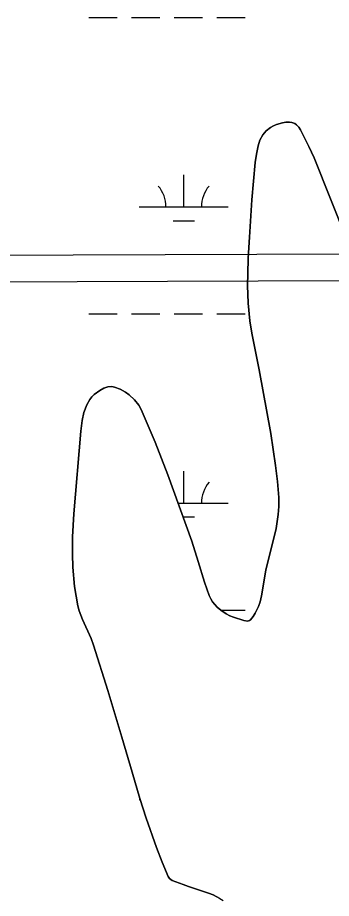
# Model space of a CAD drawing. Extents: x 3161564 to 3199464, y 849354 to 874788.
# Drawn here: x 3182992 to 3183345, y 868705 to 869694 of the extents above; entities that cross this region are included whole.
import ezdxf

# ---------------------------------------------------------------- set-up
doc = ezdxf.new("R2010")
doc.units = 0
for name, color, linetype in [('V-ROAD-CNTR', 7, 'Continuous'), ('V-SITE-VEGE', 7, 'Continuous'), ('V-TOPO-SHOR', 7, 'Continuous'), ('V-WETL-SWMP', 7, 'Continuous')]:
    doc.layers.add(name, color=color, linetype=linetype)

msp = doc.modelspace()

# ---------------------------------------------------------------- linework, layer by layer
at = {"layer": 'V-ROAD-CNTR'}
for points in [[(3185991.03, 869421.07), (3185947.59, 869424.61), (3185855.66, 869429.95), (3185788.49, 869428.07), (3185707.04, 869423.53), (3185089.3, 869427.19), (3184319.5, 869430.91), (3183678, 869422.44), (3183627.25, 869423.89), (3183545, 869423.81), (3183364.2, 869427.88), (3182640.56, 869425.46), (3182636.52, 869422.04), (3182600.6, 869417.23), (3182575.72, 869407.13), (3182536.59, 869371.03), (3182534.76, 869305.74), (3182535.11, 869253.96)], [(3185984.46, 869391.5), (3185945.5, 869394.68), (3185855.21, 869399.93), (3185789.75, 869398.1), (3185707.79, 869393.52), (3185089.14, 869397.19), (3184319.62, 869400.91), (3183677.76, 869392.43), (3183626.84, 869393.89), (3183544.67, 869393.81), (3183363.91, 869397.88), (3182651.6, 869395.5), (3182649.21, 869393.47), (3182608.36, 869388), (3182592.05, 869381.38), (3182566.22, 869357.55), (3182564.76, 869305.42), (3182565.11, 869253.94)]]:
    msp.add_lwpolyline(points, dxfattribs=at)
at = {"layer": 'V-SITE-VEGE'}
for points in [[(3183282.64, 869573.49), (3183279.29, 869572.09), (3183276, 869570.25), (3183271.22, 869566.58), (3183267.46, 869562.03), (3183264.16, 869555.91), (3183262.06, 869549.44), (3183260.24, 869540.13), (3183258.94, 869530.75), (3183255.08, 869488.84), (3183252.26, 869446.89), (3183251.06, 869423.49), (3183250.45, 869405.9), (3183250.31, 869392.71), (3183250.9, 869372.95), (3183252.75, 869353.27), (3183255, 869339.39), (3183263.48, 869298.08), (3183276.41, 869226.41), (3183281.78, 869190.54), (3183283.84, 869172.62), (3183285.36, 869154.71), (3183285.5, 869144.46), (3183284.82, 869135.5), (3183282.25, 869119.85), (3183270.63, 869072.94), (3183265.98, 869044.46), (3183264.25, 869037.5), (3183262.48, 869032.36), (3183258.81, 869024.83), (3183256.42, 869021.15), (3183253.59, 869017.54), (3183252.46, 869016.58), (3183250.13, 869015.95), (3183246.21, 869016.64), (3183234.26, 869020.24), (3183230.25, 869021.83), (3183226.33, 869023.96), (3183220.26, 869028.22), (3183216.13, 869031.73), (3183210.88, 869037.65), (3183208.79, 869040.96), (3183207.09, 869044.55), (3183201.7, 869059.76), (3183194.83, 869082.78), (3183187.61, 869105.65), (3183160.67, 869180.05), (3183146.26, 869216.99), (3183130.62, 869253.69), (3183128.06, 869258.28), (3183123.03, 869264.32), (3183116.97, 869269.92), (3183113.14, 869272.91), (3183107.08, 869276.41), (3183100.71, 869278.8), (3183097.77, 869279.29), (3183093.16, 869278.92), (3183088.66, 869277.39), (3183084.01, 869274.97), (3183077.82, 869270.56), (3183075.14, 869267.82), (3183072.79, 869264.61), (3183069.62, 869258.93), (3183066.25, 869250.24), (3183064.26, 869241.19), (3183062.73, 869229.06), (3183054.83, 869136.33), (3183053.53, 869110.38), (3183053.39, 869090.97), (3183053.89, 869076.44), (3183055.84, 869054.73), (3183057.44, 869043.92), (3183059.51, 869033.15), (3183061.03, 869027.38), (3183064.67, 869017.65), (3183074.35, 868996.29), (3183077.04, 868988.98), (3183093.19, 868938.17), (3183108.96, 868885.67), (3183120.35, 868846.25), (3183129.21, 868816.74), (3183136.26, 868794.67), (3183147.85, 868761.72), (3183154.23, 868745.33), (3183161.1, 868729.01), (3183162.33, 868727.06), (3183165.5, 868724.64), (3183177.88, 868720.3), (3183183.96, 868717.76), (3183206.16, 868710.6), (3183211.52, 868708.51), (3183219.12, 868704.57), (3183222.65, 868702.11)], [(3183361.78, 869443.91), (3183343.56, 869490.12), (3183325.14, 869536.26), (3183319.29, 869548.94), (3183309.7, 869567.57), (3183307.74, 869570.49), (3183305.17, 869573.26), (3183303.43, 869574.55), (3183300.08, 869575.86), (3183297.41, 869576.21), (3183293.34, 869576.01), (3183289.45, 869575.33), (3183282.64, 869573.49)]]:
    msp.add_lwpolyline(points, dxfattribs=at)
at = {"layer": 'V-TOPO-SHOR'}
for points in [[(3183361.78, 869443.91), (3183343.56, 869490.12), (3183325.14, 869536.26), (3183319.29, 869548.94), (3183309.7, 869567.57), (3183307.74, 869570.49), (3183305.17, 869573.26), (3183303.43, 869574.55), (3183300.08, 869575.86), (3183297.41, 869576.21), (3183293.34, 869576.01), (3183289.45, 869575.33), (3183282.64, 869573.49), (3183279.29, 869572.09), (3183276, 869570.25), (3183271.22, 869566.58), (3183267.46, 869562.03), (3183264.16, 869555.91), (3183262.06, 869549.44), (3183260.24, 869540.13), (3183258.94, 869530.75), (3183255.08, 869488.84), (3183252.26, 869446.89), (3183251.06, 869423.49), (3183250.45, 869405.9), (3183250.31, 869392.71), (3183250.9, 869372.95), (3183252.75, 869353.27), (3183255, 869339.39), (3183263.48, 869298.08), (3183276.41, 869226.41), (3183281.78, 869190.54), (3183283.84, 869172.62), (3183285.36, 869154.71), (3183285.5, 869144.46), (3183284.82, 869135.5), (3183282.25, 869119.85), (3183270.63, 869072.94), (3183265.98, 869044.46), (3183264.25, 869037.5), (3183262.48, 869032.36), (3183258.81, 869024.83), (3183256.42, 869021.15), (3183253.59, 869017.54), (3183252.46, 869016.58), (3183250.13, 869015.95), (3183246.21, 869016.64), (3183234.26, 869020.24), (3183230.25, 869021.83), (3183226.33, 869023.96), (3183220.26, 869028.22), (3183216.13, 869031.73), (3183210.88, 869037.65), (3183208.79, 869040.96), (3183207.09, 869044.55), (3183201.7, 869059.76), (3183194.83, 869082.78), (3183187.61, 869105.65), (3183160.67, 869180.05), (3183146.26, 869216.99), (3183130.62, 869253.69), (3183128.06, 869258.28), (3183123.03, 869264.32), (3183116.97, 869269.92), (3183113.14, 869272.91), (3183107.08, 869276.41), (3183100.71, 869278.8), (3183097.77, 869279.29), (3183093.16, 869278.92), (3183088.66, 869277.39), (3183084.01, 869274.97), (3183077.82, 869270.56), (3183075.14, 869267.82), (3183072.79, 869264.61), (3183069.62, 869258.93), (3183066.25, 869250.24), (3183064.26, 869241.19), (3183062.73, 869229.06), (3183054.83, 869136.33), (3183053.53, 869110.38), (3183053.39, 869090.97), (3183053.89, 869076.44), (3183055.84, 869054.73), (3183057.44, 869043.92), (3183059.51, 869033.15), (3183061.03, 869027.38), (3183064.67, 869017.65), (3183074.35, 868996.29)], [(3183074.35, 868996.29), (3183077.04, 868988.98), (3183093.19, 868938.17), (3183108.96, 868885.67), (3183120.35, 868846.25), (3183129.21, 868816.74), (3183136.26, 868794.67), (3183147.85, 868761.72), (3183154.24, 868745.33), (3183161.1, 868729.01), (3183162.33, 868727.06), (3183165.5, 868724.64), (3183177.88, 868720.3), (3183183.96, 868717.76), (3183206.16, 868710.6), (3183211.52, 868708.51), (3183219.12, 868704.57), (3183222.65, 868702.11)]]:
    msp.add_lwpolyline(points, dxfattribs=at)
at = {"layer": 'V-WETL-SWMP'}
for p, q in [((3183071.6, 869693.59), (3183103.6, 869693.59)), ((3183119.6, 869693.59), (3183151.6, 869693.59)), ((3183167.6, 869693.59), (3183199.6, 869693.59)), ((3183215.6, 869693.59), (3183247.6, 869693.59)), ((3183279.29, 869572.1), (3183282.64, 869573.49)), ((3183282.64, 869573.49), (3183289.45, 869575.34)), ((3183289.45, 869575.34), (3183293.34, 869576.01)), ((3183293.34, 869576.01), (3183297.41, 869576.2)), ((3183297.41, 869576.2), (3183300.08, 869575.86)), ((3183300.08, 869575.86), (3183303.43, 869574.55)), ((3183303.43, 869574.55), (3183305.17, 869573.26)), ((3183305.17, 869573.26), (3183307.74, 869570.49)), ((3183267.46, 869562.03), (3183271.22, 869566.58)), ((3183271.22, 869566.58), (3183276, 869570.25)), ((3183276, 869570.25), (3183279.29, 869572.1)), ((3183307.74, 869570.49), (3183309.7, 869567.57)), ((3183309.7, 869567.57), (3183319.29, 869548.94)), ((3183262.06, 869549.44), (3183264.16, 869555.91)), ((3183264.16, 869555.91), (3183267.46, 869562.03)), ((3183260.24, 869540.13), (3183262.06, 869549.44)), ((3183319.29, 869548.94), (3183325.14, 869536.26)), ((3183258.94, 869530.75), (3183260.24, 869540.13)), ((3183325.14, 869536.26), (3183343.56, 869490.12)), ((3183255.08, 869488.84), (3183258.94, 869530.75)), ((3183178.44, 869480.99), (3183178.44, 869516.99)), ((3183252.26, 869446.89), (3183255.08, 869488.84)), ((3183343.56, 869490.12), (3183361.78, 869443.91)), ((3183128.44, 869480.99), (3183228.44, 869480.99)), ((3183166.44, 869465.56), (3183190.44, 869465.56)), ((3183251.06, 869423.49), (3183252.26, 869446.89)), ((3183250.45, 869405.9), (3183251.06, 869423.49)), ((3183250.31, 869392.71), (3183250.45, 869405.9)), ((3183250.9, 869372.95), (3183250.31, 869392.71)), ((3183252.75, 869353.27), (3183250.9, 869372.95)), ((3183071.6, 869360.92), (3183103.6, 869360.92)), ((3183119.6, 869360.92), (3183151.6, 869360.92)), ((3183167.6, 869360.92), (3183199.6, 869360.92)), ((3183215.6, 869360.92), (3183247.6, 869360.92)), ((3183255, 869339.39), (3183252.75, 869353.27)), ((3183263.48, 869298.09), (3183255, 869339.39)), ((3183276.41, 869226.41), (3183263.48, 869298.09)), ((3183084.01, 869274.97), (3183088.66, 869277.39)), ((3183088.66, 869277.39), (3183093.16, 869278.92)), ((3183093.16, 869278.92), (3183097.77, 869279.29)), ((3183097.77, 869279.29), (3183100.71, 869278.8)), ((3183100.71, 869278.8), (3183107.08, 869276.42)), ((3183107.08, 869276.42), (3183113.14, 869272.91)), ((3183072.79, 869264.61), (3183075.14, 869267.82)), ((3183075.14, 869267.82), (3183077.82, 869270.56)), ((3183077.82, 869270.56), (3183084.01, 869274.97)), ((3183113.14, 869272.91), (3183116.97, 869269.92)), ((3183116.97, 869269.92), (3183123.03, 869264.32)), ((3183066.25, 869250.24), (3183069.62, 869258.93)), ((3183069.62, 869258.93), (3183072.79, 869264.61)), ((3183123.03, 869264.32), (3183128.06, 869258.28)), ((3183128.06, 869258.28), (3183130.62, 869253.69)), ((3183064.26, 869241.19), (3183066.25, 869250.24)), ((3183130.62, 869253.69), (3183146.26, 869216.99)), ((3183062.73, 869229.06), (3183064.26, 869241.19)), ((3183054.83, 869136.33), (3183062.73, 869229.06)), ((3183281.77, 869190.54), (3183276.41, 869226.41)), ((3183146.26, 869216.99), (3183160.67, 869180.05)), ((3183283.84, 869172.62), (3183281.77, 869190.54)), ((3183160.67, 869180.05), (3183187.61, 869105.65)), ((3183178.44, 869148.31), (3183178.44, 869184.31)), ((3183285.36, 869154.71), (3183283.84, 869172.62)), ((3183172.16, 869148.31), (3183228.44, 869148.31)), ((3183285.5, 869144.46), (3183285.36, 869154.71)), ((3183284.82, 869135.5), (3183285.5, 869144.46)), ((3183053.53, 869110.38), (3183054.83, 869136.33)), ((3183177.75, 869132.88), (3183190.44, 869132.88)), ((3183282.25, 869119.85), (3183284.82, 869135.5)), ((3183270.63, 869072.94), (3183282.25, 869119.85)), ((3183053.39, 869090.97), (3183053.53, 869110.38)), ((3183187.61, 869105.65), (3183194.83, 869082.78)), ((3183053.89, 869076.44), (3183053.39, 869090.97)), ((3183194.83, 869082.78), (3183201.7, 869059.76)), ((3183055.85, 869054.73), (3183053.89, 869076.44)), ((3183265.98, 869044.46), (3183270.63, 869072.94)), ((3183201.7, 869059.76), (3183207.09, 869044.55)), ((3183057.44, 869043.92), (3183055.85, 869054.73)), ((3183059.51, 869033.15), (3183057.44, 869043.92)), ((3183207.09, 869044.55), (3183208.78, 869040.96)), ((3183208.78, 869040.96), (3183210.89, 869037.65)), ((3183264.25, 869037.5), (3183265.98, 869044.46)), ((3183061.02, 869027.38), (3183059.51, 869033.15)), ((3183210.89, 869037.65), (3183216.13, 869031.73)), ((3183216.13, 869031.73), (3183220.26, 869028.22)), ((3183258.81, 869024.83), (3183262.48, 869032.36)), ((3183262.48, 869032.36), (3183264.25, 869037.5)), ((3183064.67, 869017.65), (3183061.02, 869027.38)), ((3183220.24, 869028.24), (3183247.6, 869028.24)), ((3183220.26, 869028.22), (3183226.33, 869023.96)), ((3183226.33, 869023.96), (3183230.25, 869021.83)), ((3183230.25, 869021.83), (3183234.26, 869020.25)), ((3183234.26, 869020.25), (3183246.21, 869016.64)), ((3183253.59, 869017.54), (3183256.42, 869021.15)), ((3183256.42, 869021.15), (3183258.81, 869024.83)), ((3183074.35, 868996.29), (3183064.67, 869017.65)), ((3183246.21, 869016.64), (3183250.12, 869015.95)), ((3183250.12, 869015.95), (3183252.46, 869016.58)), ((3183252.46, 869016.58), (3183253.59, 869017.54)), ((3183077.04, 868988.98), (3183074.35, 868996.29)), ((3183093.19, 868938.17), (3183077.04, 868988.98)), ((3183108.96, 868885.67), (3183093.19, 868938.17)), ((3183120.35, 868846.25), (3183108.96, 868885.67)), ((3183129.21, 868816.74), (3183120.35, 868846.25)), ((3183128.44, 868815.64), (3183129.56, 868815.64)), ((3183136.26, 868794.67), (3183129.21, 868816.74)), ((3183147.85, 868761.72), (3183136.26, 868794.67)), ((3183154.24, 868745.33), (3183147.85, 868761.72)), ((3183161.1, 868729.01), (3183154.24, 868745.33)), ((3183162.33, 868727.06), (3183161.1, 868729.01)), ((3183165.5, 868724.64), (3183162.33, 868727.06)), ((3183177.88, 868720.3), (3183165.5, 868724.64)), ((3183183.96, 868717.76), (3183177.88, 868720.3)), ((3183206.16, 868710.6), (3183183.96, 868717.76)), ((3183211.52, 868708.51), (3183206.16, 868710.6)), ((3183219.12, 868704.57), (3183211.52, 868708.51))]:
    msp.add_line(p, q, dxfattribs=at)
for centre, start, end in [((3183123.2, 869481.46), 359.22818, 40.77184), ((3183233.69, 869481.46), 139.22818, 180.77184), ((3183233.69, 869148.79), 139.22818, 180.77184)]:
    msp.add_arc(centre, 35.25, start, end, dxfattribs=at)

doc.saveas('drawing.dxf')
